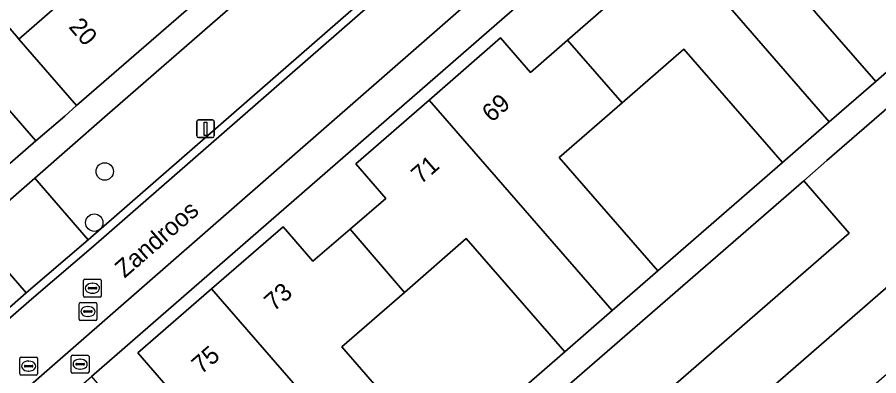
# Model space of a CAD drawing. Extents: x 155887 to 156869, y 383880 to 384678.
# Drawn here: x 156372.39 to 156420.85, y 384091.67 to 384111.82 of the extents above; entities that cross this region are included whole.
import ezdxf

# ---------------------------------------------------------------- set-up
doc = ezdxf.new("R2010")
doc.units = 0
for name, color, linetype in [('IMGEO_Boom', 7, 'Continuous'), ('IMGEO_Brandkraan', 7, 'Continuous'), ('IMGEO_Erf', 7, 'Continuous'), ('IMGEO_Lichtmast', 7, 'Continuous'), ('IMGEO_Openbare_ruimte_label', 7, 'Continuous'), ('IMGEO_Pand', 7, 'Continuous'), ('IMGEO_Pand_nummerreeks', 7, 'Continuous'), ('IMGEO_Parkeervlak_open', 7, 'Continuous'), ('IMGEO_Rijbaan_lokaal_gesloten', 7, 'Continuous'), ('IMGEO_Rijbaan_lokaal_open', 7, 'Continuous'), ('IMGEO_Rioolput', 7, 'Continuous'), ('IMGEO_Verkeerseiland_groen', 7, 'Continuous'), ('IMGEO_Voetpad_open', 7, 'Continuous')]:
    doc.layers.add(name, color=color, linetype=linetype)

msp = doc.modelspace()

# ---------------------------------------------------------------- linework, layer by layer
at = {"layer": 'IMGEO_Boom'}
for centre in [(156377.314, 384103.147), (156376.726, 384100.272)]:
    msp.add_circle(centre, 0.489, dxfattribs=at)
at = {"layer": 'IMGEO_Brandkraan'}
for p, q in [((156375.431, 384091.891), (156375.431, 384092.743)), ((156375.506, 384092.817), (156376.358, 384092.817)), ((156376.432, 384092.743), (156376.432, 384091.891)), ((156375.69, 384092.311), (156375.69, 384092.323)), ((156376.128, 384092.274), (156375.73, 384092.274)), ((156375.733, 384092.36), (156376.131, 384092.36)), ((156375.919, 384092.597), (156375.944, 384092.597)), ((156376.174, 384092.323), (156376.174, 384092.311)), ((156376.358, 384091.817), (156375.506, 384091.817)), ((156375.942, 384092.037), (156375.917, 384092.037))]:
    msp.add_line(p, q, dxfattribs=at)
for points in [[(156375.431, 384091.891), (156375.431, 384092.743)], [(156375.506, 384092.817), (156376.358, 384092.817)], [(156376.432, 384092.743), (156376.432, 384091.891)], [(156376.358, 384091.817), (156375.506, 384091.817)]]:
    msp.add_lwpolyline(points, dxfattribs=at)
for centre, radius, start, end in [((156375.508, 384092.741), 0.0765, 91.552, 178.448), ((156375.508, 384092.741), 0.0765, 91.552, 178.448), ((156376.356, 384092.741), 0.0765, 1.552, 88.448), ((156376.356, 384092.741), 0.0765, 1.552, 88.448), ((156375.73, 384092.32), 0.0403, 85.8775, 175.7526), ((156375.727, 384092.31), 0.0366, 178.938, 274.7102), ((156376.131, 384092.317), 0.043, 264.8664, 352.4533), ((156376.135, 384092.322), 0.0386, 1.7309, 96.639), ((156375.508, 384091.893), 0.0765, 181.552, 268.448), ((156375.508, 384091.893), 0.0765, 181.552, 268.448), ((156376.356, 384091.893), 0.0765, 271.552, 358.448), ((156376.356, 384091.893), 0.0765, 271.552, 358.448)]:
    msp.add_arc(centre, radius, start, end, dxfattribs=at)
for centre, major_axis, ratio, start_param, end_param in [((156375.918, 384092.317), (-0.387, 0.002), 0.722429, 4.712389, 7.853982), ((156375.943, 384092.317), (-0.39, 0.002), 0.717154, 1.570796, 4.712389)]:
    msp.add_ellipse(centre, major_axis=major_axis, ratio=ratio, start_param=start_param, end_param=end_param, dxfattribs=at)
at = {"layer": 'IMGEO_Erf'}
for points in [[(156375.732, 384106.848), (156372.481, 384110.588), (156372.345, 384110.746), (156368.744, 384114.889), (156365.007, 384119.189), (156361.269, 384123.49), (156357.533, 384127.79), (156353.795, 384132.09), (156350.058, 384136.391), (156346.321, 384140.691), (156342.43, 384145.168), (156340.156, 384143.199), (156340.225, 384143.101), (156373.448, 384104.867), (156375.066, 384106.258)], [(156376.563, 384091.626), (156378.694, 384089.126), (156380.862, 384091.014), (156379.178, 384092.963), (156383.31, 384096.544), (156387.343, 384100.039), (156389.026, 384098.098), (156391.114, 384099.898), (156393.122, 384101.629), (156391.441, 384103.579), (156395.553, 384107.151), (156399.575, 384110.654), (156401.26, 384108.716), (156403.346, 384110.532), (156405.34, 384112.268), (156403.652, 384114.207), (156407.776, 384117.782), (156411.814, 384121.284), (156413.529, 384119.333), (156415.714, 384121.241), (156413.498, 384123.756)], [(156418.78, 384117.712), (156415.138, 384114.582), (156420.675, 384108.211), (156424.31, 384111.392)], [(156409.89, 384110.02), (156406.419, 384107.003), (156402.879, 384103.926), (156408.416, 384097.555), (156415.428, 384103.65)], [(156419.186, 384099.674), (156416.623, 384102.623), (156397.065, 384085.643), (156399.634, 384082.686), (156409.439, 384091.205)], [(156397.646, 384099.377), (156394.168, 384096.354), (156390.65, 384093.296), (156396.188, 384086.925), (156403.184, 384093.007)]]:
    msp.add_lwpolyline(points, close=True, dxfattribs=at)
at = {"layer": 'IMGEO_Lichtmast'}
for p, q in [((156382.486, 384105.15), (156382.486, 384105.95)), ((156382.486, 384105.95), (156382.486, 384105.15)), ((156382.586, 384106.05), (156383.376, 384106.05)), ((156383.376, 384106.05), (156382.586, 384106.05)), ((156383.476, 384105.95), (156383.476, 384105.15)), ((156383.476, 384105.15), (156383.476, 384105.95)), ((156383.376, 384105.05), (156382.586, 384105.05)), ((156382.586, 384105.05), (156383.376, 384105.05))]:
    msp.add_line(p, q, dxfattribs=at)
msp.add_lwpolyline([(156382.906, 384105.925), (156383.056, 384105.925), (156383.056, 384105.175), (156382.906, 384105.175), (156382.906, 384105.925)], dxfattribs=at)
for centre, start, end in [((156382.586, 384105.95), 90, 180), ((156382.586, 384105.95), 90, 180), ((156383.376, 384105.95), 0, 90), ((156383.376, 384105.95), 360, 90), ((156382.586, 384105.15), 180, 270), ((156382.586, 384105.15), 180, 270), ((156383.376, 384105.15), 270, 0), ((156383.376, 384105.15), 270, 0)]:
    msp.add_arc(centre, 0.1, start, end, dxfattribs=at)
at = {"layer": 'IMGEO_Pand'}
for points in [[(156382.27, 384119.115), (156382.155, 384119.248), (156380.873, 384118.136), (156377.256, 384122.306), (156368.744, 384114.889), (156372.345, 384110.746), (156372.481, 384110.588)], [(156407.776, 384117.782), (156418.058, 384105.937), (156420.675, 384108.211), (156415.138, 384114.582), (156418.78, 384117.712), (156415.714, 384121.241), (156413.529, 384119.333), (156411.814, 384121.284)], [(156382.27, 384119.115), (156372.481, 384110.588), (156375.732, 384106.848), (156385.535, 384115.352)], [(156407.776, 384117.782), (156403.652, 384114.207), (156405.34, 384112.268), (156403.346, 384110.532), (156406.419, 384107.003), (156409.89, 384110.02), (156415.428, 384103.65), (156416.901, 384104.931), (156418.058, 384105.937)], [(156406.419, 384107.003), (156403.346, 384110.532), (156401.26, 384108.716), (156399.575, 384110.654), (156395.553, 384107.151), (156405.85, 384095.325), (156408.416, 384097.555), (156402.879, 384103.926)], [(156411.857, 384088.428), (156430.319, 384104.469), (156427.912, 384107.243), (156424.276, 384104.084), (156421.707, 384107.041), (156417.933, 384103.761), (156416.623, 384102.623), (156419.186, 384099.674), (156409.439, 384091.205)], [(156391.114, 384099.898), (156394.168, 384096.354), (156397.646, 384099.377), (156403.184, 384093.007), (156405.85, 384095.325), (156395.553, 384107.151), (156391.441, 384103.579), (156393.122, 384101.629)], [(156411.857, 384088.428), (156414.263, 384085.664), (156423.997, 384094.123), (156426.56, 384091.174), (156427.869, 384092.312), (156431.643, 384095.592), (156429.081, 384098.541), (156432.716, 384101.7), (156430.319, 384104.469)], [(156393.624, 384084.696), (156394.729, 384085.657), (156396.188, 384086.925), (156390.65, 384093.296), (156394.168, 384096.354), (156391.114, 384099.898), (156389.026, 384098.098), (156387.343, 384100.039), (156383.31, 384096.544)], [(156393.624, 384084.696), (156383.31, 384096.544), (156379.178, 384092.963), (156380.862, 384091.014), (156378.694, 384089.126), (156381.777, 384085.596), (156385.411, 384088.755), (156390.955, 384082.377)]]:
    msp.add_lwpolyline(points, close=True, dxfattribs=at)
at = {"layer": 'IMGEO_Parkeervlak_open'}
msp.add_lwpolyline([(156376.376, 384099.303), (156417.917, 384135.517), (156418.165, 384135.765), (156415.21, 384139.17), (156377.316, 384106.211), (156373.38, 384102.774)], close=True, dxfattribs=at)
at = {"layer": 'IMGEO_Rijbaan_lokaal_gesloten'}
for points in [[(156421.314, 384125.367), (156424.267, 384128.023), (156420.432, 384132.447), (156418.135, 384135.097), (156376.676, 384098.955), (156373.188, 384095.976), (156370.811, 384093.901), (156368.728, 384092.09), (156365.252, 384089.08), (156333.957, 384061.613), (156326.458, 384055.98), (156326.022, 384055.616)], [(156323.513, 384054.313), (156327.105, 384050.098), (156331.018, 384054.386), (156412.184, 384125.247), (156412.191, 384125.253), (156413.195, 384126.129)]]:
    msp.add_lwpolyline(points, dxfattribs=at)
at = {"layer": 'IMGEO_Rijbaan_lokaal_open'}
for points in [[(156369.05, 384101.069), (156373.448, 384104.867), (156340.225, 384143.101), (156334.608, 384138.293), (156333.088, 384136.971), (156326.654, 384131.386), (156359.895, 384093.079), (156364.8, 384097.36)], [(156424.267, 384128.023), (156424.61, 384128.331), (156420.779, 384132.75), (156418.165, 384135.765), (156417.917, 384135.517), (156376.376, 384099.303), (156372.888, 384096.324), (156370.508, 384094.247), (156368.427, 384092.437), (156364.949, 384089.426), (156333.68, 384061.98), (156326.165, 384056.335)], [(156326.022, 384055.616), (156326.458, 384055.98), (156333.957, 384061.613), (156365.252, 384089.08), (156368.728, 384092.09), (156370.811, 384093.901), (156373.188, 384095.976), (156376.676, 384098.955), (156418.135, 384135.097), (156420.432, 384132.447), (156424.267, 384128.023)]]:
    msp.add_lwpolyline(points, dxfattribs=at)
msp.add_lwpolyline([(156376.376, 384099.303), (156373.38, 384102.774), (156369.92, 384099.753), (156372.888, 384096.324)], close=True, dxfattribs=at)
at = {"layer": 'IMGEO_Rioolput'}
for p, q in [((156376.122, 384096.16), (156376.122, 384097.012)), ((156376.197, 384097.086), (156377.049, 384097.086)), ((156377.123, 384097.012), (156377.123, 384096.16)), ((156376.381, 384096.58), (156376.381, 384096.592)), ((156376.819, 384096.543), (156376.421, 384096.543)), ((156376.424, 384096.629), (156376.822, 384096.629)), ((156376.61, 384096.866), (156376.635, 384096.866)), ((156376.865, 384096.592), (156376.865, 384096.58)), ((156377.049, 384096.086), (156376.197, 384096.086)), ((156376.633, 384096.306), (156376.608, 384096.306)), ((156375.87, 384094.851), (156375.87, 384095.703)), ((156375.945, 384095.777), (156376.797, 384095.777)), ((156376.358, 384095.557), (156376.383, 384095.557)), ((156376.871, 384095.703), (156376.871, 384094.851)), ((156376.129, 384095.271), (156376.129, 384095.283)), ((156376.567, 384095.234), (156376.169, 384095.234)), ((156376.172, 384095.32), (156376.57, 384095.32)), ((156376.613, 384095.283), (156376.613, 384095.271)), ((156376.797, 384094.777), (156375.945, 384094.777)), ((156376.381, 384094.997), (156376.356, 384094.997)), ((156372.61, 384092.707), (156373.462, 384092.707)), ((156372.535, 384091.781), (156372.535, 384092.633)), ((156372.794, 384092.201), (156372.794, 384092.213)), ((156373.232, 384092.164), (156372.834, 384092.164)), ((156372.837, 384092.25), (156373.235, 384092.25)), ((156373.023, 384092.487), (156373.048, 384092.487)), ((156373.278, 384092.213), (156373.278, 384092.201)), ((156373.536, 384092.633), (156373.536, 384091.781)), ((156373.462, 384091.707), (156372.61, 384091.707)), ((156373.046, 384091.927), (156373.021, 384091.927))]:
    msp.add_line(p, q, dxfattribs=at)
for points in [[(156376.122, 384096.16), (156376.122, 384097.012)], [(156376.197, 384097.086), (156377.049, 384097.086)], [(156377.123, 384097.012), (156377.123, 384096.16)], [(156377.049, 384096.086), (156376.197, 384096.086)], [(156375.87, 384094.851), (156375.87, 384095.703)], [(156375.945, 384095.777), (156376.797, 384095.777)], [(156376.871, 384095.703), (156376.871, 384094.851)], [(156376.797, 384094.777), (156375.945, 384094.777)], [(156372.61, 384092.707), (156373.462, 384092.707)], [(156372.535, 384091.781), (156372.535, 384092.633)], [(156373.536, 384092.633), (156373.536, 384091.781)], [(156373.462, 384091.707), (156372.61, 384091.707)]]:
    msp.add_lwpolyline(points, dxfattribs=at)
for centre, radius, start, end in [((156376.199, 384097.01), 0.0765, 91.552, 178.448), ((156376.199, 384097.01), 0.0765, 91.552, 178.448), ((156377.047, 384097.01), 0.0765, 1.552, 88.448), ((156377.047, 384097.01), 0.0765, 1.552, 88.448), ((156376.421, 384096.589), 0.0403, 85.8775, 175.7526), ((156376.418, 384096.579), 0.0366, 178.938, 274.7102), ((156376.822, 384096.586), 0.043, 264.8664, 352.4533), ((156376.826, 384096.591), 0.0386, 1.7309, 96.639), ((156376.199, 384096.162), 0.0765, 181.552, 268.448), ((156376.199, 384096.162), 0.0765, 181.552, 268.448), ((156377.047, 384096.162), 0.0765, 271.552, 358.448), ((156377.047, 384096.162), 0.0765, 271.552, 358.448), ((156375.947, 384095.701), 0.0765, 91.552, 178.448), ((156375.947, 384095.701), 0.0765, 91.552, 178.448), ((156376.795, 384095.701), 0.0765, 1.552, 88.448), ((156376.795, 384095.701), 0.0765, 1.552, 88.448), ((156376.169, 384095.28), 0.0403, 85.8775, 175.7526), ((156376.166, 384095.27), 0.0366, 178.938, 274.7102), ((156376.57, 384095.277), 0.043, 264.8664, 352.4533), ((156376.574, 384095.282), 0.0386, 1.7309, 96.639), ((156375.947, 384094.853), 0.0765, 181.552, 268.448), ((156375.947, 384094.853), 0.0765, 181.552, 268.448), ((156376.795, 384094.853), 0.0765, 271.552, 358.448), ((156376.795, 384094.853), 0.0765, 271.552, 358.448), ((156372.612, 384092.631), 0.0765, 91.552, 178.448), ((156372.612, 384092.631), 0.0765, 91.552, 178.448), ((156373.46, 384092.631), 0.0765, 1.552, 88.448), ((156373.46, 384092.631), 0.0765, 1.552, 88.448), ((156372.834, 384092.21), 0.0403, 85.8775, 175.7526), ((156372.831, 384092.2), 0.0366, 178.938, 274.7102), ((156373.235, 384092.207), 0.043, 264.8664, 352.4533), ((156373.239, 384092.212), 0.0386, 1.7309, 96.639), ((156372.612, 384091.783), 0.0765, 181.552, 268.448), ((156372.612, 384091.783), 0.0765, 181.552, 268.448), ((156373.46, 384091.783), 0.0765, 271.552, 358.448), ((156373.46, 384091.783), 0.0765, 271.552, 358.448)]:
    msp.add_arc(centre, radius, start, end, dxfattribs=at)
for centre, major_axis, ratio, start_param, end_param in [((156376.609, 384096.586), (-0.387, 0.002), 0.722429, 4.712389, 7.853982), ((156376.634, 384096.586), (-0.39, 0.002), 0.717154, 1.570796, 4.712389), ((156376.357, 384095.277), (-0.387, 0.002), 0.722429, 4.712389, 7.853982), ((156376.382, 384095.277), (-0.39, 0.002), 0.717154, 1.570796, 4.712389), ((156373.022, 384092.207), (-0.387, 0.002), 0.722429, 4.712389, 7.853982), ((156373.047, 384092.207), (-0.39, 0.002), 0.717154, 1.570796, 4.712389)]:
    msp.add_ellipse(centre, major_axis=major_axis, ratio=ratio, start_param=start_param, end_param=end_param, dxfattribs=at)
at = {"layer": 'IMGEO_Verkeerseiland_groen'}
msp.add_lwpolyline([(156372.888, 384096.324), (156369.92, 384099.753), (156365.454, 384095.854), (156368.427, 384092.437), (156370.508, 384094.247)], close=True, dxfattribs=at)
at = {"layer": 'IMGEO_Voetpad_open'}
msp.add_lwpolyline([(156369.92, 384099.753), (156373.38, 384102.774), (156377.316, 384106.211), (156415.21, 384139.17), (156414.166, 384140.264), (156412.523, 384138.842), (156411.855, 384138.264), (156402.026, 384129.701), (156394.443, 384123.103), (156393.273, 384122.085), (156385.535, 384115.352), (156375.732, 384106.848), (156375.066, 384106.258), (156373.448, 384104.867), (156369.05, 384101.069)], dxfattribs=at)
for points in [[(156413.498, 384123.756), (156412.191, 384125.253), (156412.184, 384125.247), (156331.018, 384054.386), (156327.105, 384050.098), (156328.149, 384048.934), (156329.142, 384050.413), (156372.634, 384088.199), (156374.302, 384089.648), (156376.563, 384091.626)], [(156416.623, 384102.623), (156417.933, 384103.761), (156421.707, 384107.041), (156425.345, 384110.2), (156424.35, 384111.346), (156424.31, 384111.392), (156420.675, 384108.211), (156418.058, 384105.937), (156416.901, 384104.931), (156415.428, 384103.65), (156408.416, 384097.555), (156405.85, 384095.325), (156403.184, 384093.007), (156396.188, 384086.925), (156394.729, 384085.657), (156393.624, 384084.696), (156390.955, 384082.377), (156387.315, 384079.217), (156388.326, 384078.052), (156391.981, 384081.225), (156395.755, 384084.505), (156397.065, 384085.643)]]:
    msp.add_lwpolyline(points, close=True, dxfattribs=at)

# ---------------------------------------------------------------- texts
at = {"layer": 'IMGEO_Openbare_ruimte_label'}
msp.add_text('Zandroos', height=1, rotation=41.0674, dxfattribs=at).set_placement((156378.428, 384097.119))
at = {"layer": 'IMGEO_Pand_nummerreeks'}
for s, rotation, p in [('20', 310.9923, (156375.245, 384111.252)), ('69', 41.0495, (156399.073, 384105.866)), ('71', 41.0495, (156395.09, 384102.399)), ('73', 40.913, (156386.825, 384095.25)), ('75', 40.913, (156382.742, 384091.712))]:
    msp.add_text(s, height=1, rotation=rotation, dxfattribs=at).set_placement(p)

doc.saveas('drawing.dxf')
